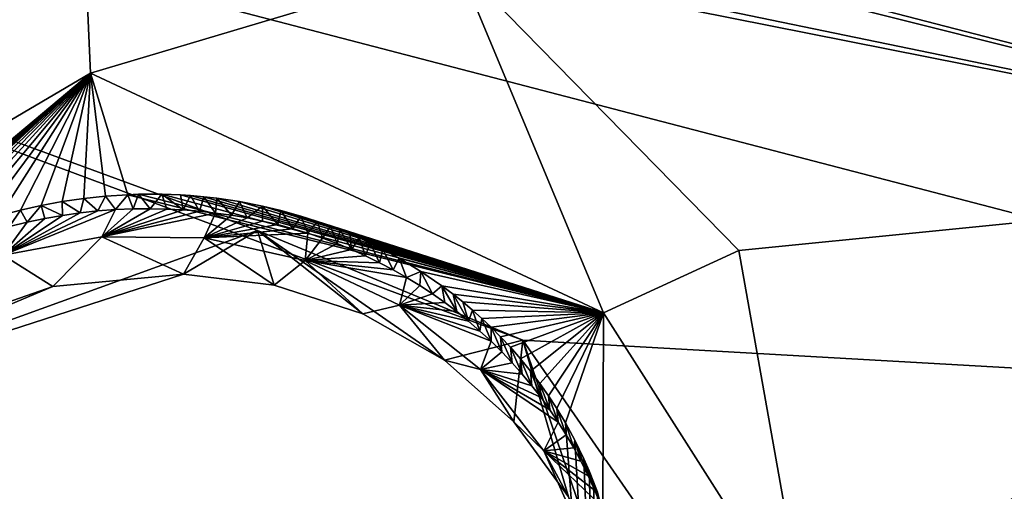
# Model space of a CAD drawing. Header units: millimetres. Extents: x -147 to 294, y -82 to 275.
# Tile 357 of 609: x 255.81 to 259.82, y 177.55 to 179.47. Entities that reach past the tile are written whole.
import ezdxf

# ---------------------------------------------------------------- set-up
doc = ezdxf.new("R2010")
doc.units = ezdxf.units.MM
doc.header["$LTSCALE"] = 67.506716
for name, color, linetype in [('1844', 7, 'CONTINUOUS'), ('1854', 7, 'CONTINUOUS'), ('2832', 7, 'CONTINUOUS'), ('2835', 7, 'CONTINUOUS'), ('3592', 7, 'CONTINUOUS'), ('3593', 7, 'CONTINUOUS'), ('3595', 7, 'CONTINUOUS'), ('3596', 7, 'CONTINUOUS'), ('3597', 7, 'CONTINUOUS'), ('3598', 7, 'CONTINUOUS'), ('3599', 7, 'CONTINUOUS'), ('751', 7, 'CONTINUOUS'), ('807', 7, 'CONTINUOUS')]:
    doc.layers.add(name, color=color, linetype=linetype)

msp = doc.modelspace()

# ---------------------------------------------------------------- linework, layer by layer
at = {"layer": '1844', "linetype": 'CONTINUOUS'}
for points in [[(249.0501, 182.1663, -22.5166), (261.893, 178.844, -26.6546), (249.0149, 182.0731, -22.54), (249.0501, 182.1663, -22.5166)], [(247.2739, 177.0414, -23.8585), (249.0149, 182.0731, -22.54), (256.0587, 180.0495, -24.7511), (247.2739, 177.0414, -23.8585)], [(249.0149, 182.0731, -22.54), (261.893, 178.844, -26.6546), (256.0587, 180.0495, -24.7511), (249.0149, 182.0731, -22.54)], [(248.3638, 175.9598, -24.4557), (247.2739, 177.0414, -23.8585), (256.0587, 180.0495, -24.7511), (248.3638, 175.9598, -24.4557)], [(248.3638, 175.9598, -24.4557), (256.0587, 180.0495, -24.7511), (253.2979, 178.4376, -24.6823), (248.3638, 175.9598, -24.4557)], [(256.0587, 180.0495, -24.7511), (261.893, 178.844, -26.6546), (257.5913, 179.6978, -25.2456), (256.0587, 180.0495, -24.7511)], [(257.5913, 179.6978, -25.2456), (261.893, 178.844, -26.6546), (258.7369, 178.5275, -25.9604), (257.5913, 179.6978, -25.2456)], [(261.893, 178.844, -26.6546), (263.1443, 173.3288, -29.217), (258.4128, 175.4797, -27.0496), (261.893, 178.844, -26.6546)], [(259.014, 176.9719, -26.6221), (261.893, 178.844, -26.6546), (258.4128, 175.4797, -27.0496), (259.014, 176.9719, -26.6221)], [(258.7369, 178.5275, -25.9604), (261.893, 178.844, -26.6546), (259.014, 176.9719, -26.6221), (258.7369, 178.5275, -25.9604)]]:
    msp.add_3dface(points, dxfattribs=at)
at = {"layer": '1854', "linetype": 'CONTINUOUS'}
msp.add_3dface([(261.893, 178.844, -26.6546), (249.0501, 182.1663, -22.5166), (260.5053, 180.8127, -25.5662), (261.893, 178.844, -26.6546)], dxfattribs=at)
at = {"layer": '2832', "linetype": 'CONTINUOUS'}
msp.add_3dface([(248.5723, 181.6218, -20.1441), (262.9563, 177.8727, -24.7702), (260.2093, 180.2925, -23.1667), (248.5723, 181.6218, -20.1441)], dxfattribs=at)
at = {"layer": '2835', "linetype": 'CONTINUOUS'}
for points in [[(262.9563, 177.8727, -24.7702), (248.5723, 181.6218, -20.1441), (257.8562, 178.1626, -23.3581), (262.9563, 177.8727, -24.7702)], [(257.8562, 178.1626, -23.3581), (248.5723, 181.6218, -20.1441), (256.7755, 178.6093, -22.9338), (257.8562, 178.1626, -23.3581)], [(256.7755, 178.6093, -22.9338), (248.5723, 181.6218, -20.1441), (254.6799, 177.8516, -22.7117), (256.7755, 178.6093, -22.9338)], [(258.5469, 177.1653, -23.8997), (262.9563, 177.8727, -24.7702), (257.8562, 178.1626, -23.3581), (258.5469, 177.1653, -23.8997)], [(263.5417, 170.8446, -27.8186), (262.9563, 177.8727, -24.7702), (257.9775, 174.9556, -24.6013), (263.5417, 170.8446, -27.8186)], [(257.9775, 174.9556, -24.6013), (262.9563, 177.8727, -24.7702), (258.5469, 177.1653, -23.8997), (257.9775, 174.9556, -24.6013)]]:
    msp.add_3dface(points, dxfattribs=at)
at = {"layer": '3592', "linetype": 'CONTINUOUS'}
for points in [[(256.7755, 178.6093, -22.9338), (254.6799, 177.8516, -22.7117), (256.4732, 178.4322, -23.2144), (256.7755, 178.6093, -22.9338)], [(256.8434, 178.3868, -23.3279), (256.7755, 178.6093, -22.9338), (256.4732, 178.4322, -23.2144), (256.8434, 178.3868, -23.3279)], [(257.8562, 178.1626, -23.3581), (256.7755, 178.6093, -22.9338), (257.5368, 178.0814, -23.6276), (257.8562, 178.1626, -23.3581)], [(257.5368, 178.0814, -23.6276), (256.7755, 178.6093, -22.9338), (257.2047, 178.2696, -23.4674), (257.5368, 178.0814, -23.6276)], [(257.2047, 178.2696, -23.4674), (256.7755, 178.6093, -22.9338), (256.8434, 178.3868, -23.3279), (257.2047, 178.2696, -23.4674)], [(256.4732, 178.4322, -23.2144), (254.6799, 177.8516, -22.7117), (255.9413, 178.3808, -23.097), (256.4732, 178.4322, -23.2144)], [(255.9413, 178.3808, -23.097), (254.6799, 177.8516, -22.7117), (255.4734, 178.2177, -23.0392), (255.9413, 178.3808, -23.097)], [(257.8199, 177.8298, -23.8009), (257.8562, 178.1626, -23.3581), (257.5368, 178.0814, -23.6276), (257.8199, 177.8298, -23.8009)], [(258.0424, 177.5235, -23.9806), (257.8562, 178.1626, -23.3581), (257.8199, 177.8298, -23.8009), (258.0424, 177.5235, -23.9806)], [(258.5469, 177.1653, -23.8997), (257.8562, 178.1626, -23.3581), (258.1937, 177.1741, -24.1601), (258.5469, 177.1653, -23.8997)], [(258.1937, 177.1741, -24.1601), (257.8562, 178.1626, -23.3581), (258.0424, 177.5235, -23.9806), (258.1937, 177.1741, -24.1601)]]:
    msp.add_3dface(points, dxfattribs=at)
at = {"layer": '3593', "linetype": 'CONTINUOUS'}
for points in [[(256.1409, 178.5844, -23.8809), (255.9413, 178.3808, -23.097), (255.7386, 178.5092, -23.8123), (256.1409, 178.5844, -23.8809)], [(256.4732, 178.4322, -23.2144), (255.9413, 178.3808, -23.097), (256.1409, 178.5844, -23.8809), (256.4732, 178.4322, -23.2144)], [(256.5571, 178.5793, -23.9825), (256.4732, 178.4322, -23.2144), (256.1409, 178.5844, -23.8809), (256.5571, 178.5793, -23.9825)], [(256.8434, 178.3868, -23.3279), (256.4732, 178.4322, -23.2144), (256.5571, 178.5793, -23.9825), (256.8434, 178.3868, -23.3279)], [(256.9694, 178.4869, -24.1157), (256.8434, 178.3868, -23.3279), (256.5571, 178.5793, -23.9825), (256.9694, 178.4869, -24.1157)], [(255.9413, 178.3808, -23.097), (255.4734, 178.2177, -23.0392), (255.7386, 178.5092, -23.8123), (255.9413, 178.3808, -23.097)], [(257.2047, 178.2696, -23.4674), (256.8434, 178.3868, -23.3279), (256.9694, 178.4869, -24.1157), (257.2047, 178.2696, -23.4674)], [(257.3537, 178.3055, -24.2757), (257.2047, 178.2696, -23.4674), (256.9694, 178.4869, -24.1157), (257.3537, 178.3055, -24.2757)], [(257.5368, 178.0814, -23.6276), (257.2047, 178.2696, -23.4674), (257.3537, 178.3055, -24.2757), (257.5368, 178.0814, -23.6276)], [(257.684, 178.0423, -24.4539), (257.5368, 178.0814, -23.6276), (257.3537, 178.3055, -24.2757), (257.684, 178.0423, -24.4539)], [(257.8199, 177.8298, -23.8009), (257.5368, 178.0814, -23.6276), (257.684, 178.0423, -24.4539), (257.8199, 177.8298, -23.8009)], [(257.9413, 177.7112, -24.6407), (257.8199, 177.8298, -23.8009), (257.684, 178.0423, -24.4539), (257.9413, 177.7112, -24.6407)], [(258.0424, 177.5235, -23.9806), (257.8199, 177.8298, -23.8009), (257.9413, 177.7112, -24.6407), (258.0424, 177.5235, -23.9806)], [(258.1121, 177.3289, -24.8267), (258.0424, 177.5235, -23.9806), (257.9413, 177.7112, -24.6407), (258.1121, 177.3289, -24.8267)]]:
    msp.add_3dface(points, dxfattribs=at)
at = {"layer": '3595', "linetype": 'CONTINUOUS'}
for points in [[(256.1409, 178.5844, -23.8809), (255.7386, 178.5092, -23.8123), (256.1963, 178.6952, -23.8541), (256.1409, 178.5844, -23.8809)], [(256.1963, 178.6952, -23.8541), (255.7386, 178.5092, -23.8123), (256.124, 178.6895, -23.8389), (256.1963, 178.6952, -23.8541)], [(256.124, 178.6895, -23.8389), (255.7386, 178.5092, -23.8123), (256.0518, 178.6814, -23.8246), (256.124, 178.6895, -23.8389)], [(256.0518, 178.6814, -23.8246), (255.7386, 178.5092, -23.8123), (255.9799, 178.671, -23.8113), (256.0518, 178.6814, -23.8246)], [(256.1409, 178.5844, -23.8809), (256.2688, 178.6985, -23.8702), (256.3374, 178.6986, -23.8866), (256.1409, 178.5844, -23.8809)], [(256.4052, 178.6968, -23.9034), (256.1409, 178.5844, -23.8809), (256.3374, 178.6986, -23.8866), (256.4052, 178.6968, -23.9034)], [(256.2688, 178.6985, -23.8702), (256.1409, 178.5844, -23.8809), (256.1963, 178.6952, -23.8541), (256.2688, 178.6985, -23.8702)], [(256.4722, 178.6933, -23.9208), (256.1409, 178.5844, -23.8809), (256.4052, 178.6968, -23.9034), (256.4722, 178.6933, -23.9208)], [(256.5384, 178.6879, -23.9386), (256.1409, 178.5844, -23.8809), (256.4722, 178.6933, -23.9208), (256.5384, 178.6879, -23.9386)], [(256.6039, 178.6807, -23.9569), (256.1409, 178.5844, -23.8809), (256.5384, 178.6879, -23.9386), (256.6039, 178.6807, -23.9569)], [(255.9799, 178.671, -23.8113), (255.7386, 178.5092, -23.8123), (255.9081, 178.6582, -23.7988), (255.9799, 178.671, -23.8113)], [(255.9081, 178.6582, -23.7988), (255.7386, 178.5092, -23.8123), (255.8364, 178.6431, -23.7872), (255.9081, 178.6582, -23.7988)], [(255.8364, 178.6431, -23.7872), (255.7386, 178.5092, -23.8123), (255.7649, 178.6256, -23.7766), (255.8364, 178.6431, -23.7872)], [(256.5571, 178.5793, -23.9825), (256.1409, 178.5844, -23.8809), (256.6039, 178.6807, -23.9569), (256.5571, 178.5793, -23.9825)], [(256.6685, 178.6716, -23.9758), (256.5571, 178.5793, -23.9825), (256.6039, 178.6807, -23.9569), (256.6685, 178.6716, -23.9758)], [(256.7324, 178.6608, -23.9951), (256.5571, 178.5793, -23.9825), (256.6685, 178.6716, -23.9758), (256.7324, 178.6608, -23.9951)], [(256.7955, 178.6481, -24.0149), (256.5571, 178.5793, -23.9825), (256.7324, 178.6608, -23.9951), (256.7955, 178.6481, -24.0149)], [(256.8577, 178.6335, -24.0352), (256.5571, 178.5793, -23.9825), (256.7955, 178.6481, -24.0149), (256.8577, 178.6335, -24.0352)], [(256.9191, 178.6171, -24.056), (256.5571, 178.5793, -23.9825), (256.8577, 178.6335, -24.0352), (256.9191, 178.6171, -24.056)], [(256.9798, 178.5989, -24.0773), (256.5571, 178.5793, -23.9825), (256.9191, 178.6171, -24.056), (256.9798, 178.5989, -24.0773)], [(256.9694, 178.4869, -24.1157), (256.5571, 178.5793, -23.9825), (256.9798, 178.5989, -24.0773), (256.9694, 178.4869, -24.1157)], [(257.0398, 178.5786, -24.0993), (256.9694, 178.4869, -24.1157), (256.9798, 178.5989, -24.0773), (257.0398, 178.5786, -24.0993)], [(257.0993, 178.5563, -24.1219), (256.9694, 178.4869, -24.1157), (257.0398, 178.5786, -24.0993), (257.0993, 178.5563, -24.1219)], [(257.1579, 178.532, -24.145), (256.9694, 178.4869, -24.1157), (257.0993, 178.5563, -24.1219), (257.1579, 178.532, -24.145)], [(257.2157, 178.506, -24.1686), (256.9694, 178.4869, -24.1157), (257.1579, 178.532, -24.145), (257.2157, 178.506, -24.1686)], [(257.2726, 178.4781, -24.1926), (256.9694, 178.4869, -24.1157), (257.2157, 178.506, -24.1686), (257.2726, 178.4781, -24.1926)], [(257.3537, 178.3055, -24.2757), (256.9694, 178.4869, -24.1157), (257.3828, 178.4175, -24.2417), (257.3537, 178.3055, -24.2757)], [(257.3828, 178.4175, -24.2417), (256.9694, 178.4869, -24.1157), (257.3283, 178.4486, -24.217), (257.3828, 178.4175, -24.2417)], [(257.3283, 178.4486, -24.217), (256.9694, 178.4869, -24.1157), (257.2726, 178.4781, -24.1926), (257.3283, 178.4486, -24.217)], [(257.436, 178.385, -24.2666), (257.3537, 178.3055, -24.2757), (257.3828, 178.4175, -24.2417), (257.436, 178.385, -24.2666)], [(257.4878, 178.351, -24.2918), (257.3537, 178.3055, -24.2757), (257.436, 178.385, -24.2666), (257.4878, 178.351, -24.2918)], [(257.538, 178.3157, -24.3171), (257.3537, 178.3055, -24.2757), (257.4878, 178.351, -24.2918), (257.538, 178.3157, -24.3171)], [(257.5869, 178.2788, -24.3427), (257.3537, 178.3055, -24.2757), (257.538, 178.3157, -24.3171), (257.5869, 178.2788, -24.3427)], [(257.684, 178.0423, -24.4539), (257.3537, 178.3055, -24.2757), (257.7267, 178.1579, -24.4216), (257.684, 178.0423, -24.4539)], [(257.7267, 178.1579, -24.4216), (257.3537, 178.3055, -24.2757), (257.6814, 178.1998, -24.395), (257.7267, 178.1579, -24.4216)], [(257.6814, 178.1998, -24.395), (257.3537, 178.3055, -24.2757), (257.6347, 178.2402, -24.3687), (257.6814, 178.1998, -24.395)], [(257.6347, 178.2402, -24.3687), (257.3537, 178.3055, -24.2757), (257.5869, 178.2788, -24.3427), (257.6347, 178.2402, -24.3687)], [(257.7706, 178.1146, -24.4485), (257.684, 178.0423, -24.4539), (257.7267, 178.1579, -24.4216), (257.7706, 178.1146, -24.4485)], [(257.8131, 178.0698, -24.4756), (257.684, 178.0423, -24.4539), (257.7706, 178.1146, -24.4485), (257.8131, 178.0698, -24.4756)], [(257.8541, 178.0237, -24.5028), (257.684, 178.0423, -24.4539), (257.8131, 178.0698, -24.4756), (257.8541, 178.0237, -24.5028)], [(257.9413, 177.7112, -24.6407), (257.684, 178.0423, -24.4539), (258.0006, 177.8287, -24.6117), (257.9413, 177.7112, -24.6407)], [(258.0006, 177.8287, -24.6117), (257.684, 178.0423, -24.4539), (257.9667, 177.8789, -24.5845), (258.0006, 177.8287, -24.6117)], [(257.9667, 177.8789, -24.5845), (257.684, 178.0423, -24.4539), (257.931, 177.9282, -24.5573), (257.9667, 177.8789, -24.5845)], [(257.931, 177.9282, -24.5573), (257.684, 178.0423, -24.4539), (257.8934, 177.9765, -24.5301), (257.931, 177.9282, -24.5573)], [(257.8934, 177.9765, -24.5301), (257.684, 178.0423, -24.4539), (257.8541, 178.0237, -24.5028), (257.8934, 177.9765, -24.5301)], [(258.033, 177.7768, -24.639), (257.9413, 177.7112, -24.6407), (258.0006, 177.8287, -24.6117), (258.033, 177.7768, -24.639)], [(258.0639, 177.7235, -24.6666), (257.9413, 177.7112, -24.6407), (258.033, 177.7768, -24.639), (258.0639, 177.7235, -24.6666)], [(258.0932, 177.6689, -24.6944), (257.9413, 177.7112, -24.6407), (258.0639, 177.7235, -24.6666), (258.0932, 177.6689, -24.6944)], [(258.1121, 177.3289, -24.8267), (257.9413, 177.7112, -24.6407), (258.1746, 177.4881, -24.7825), (258.1121, 177.3289, -24.8267)], [(258.1746, 177.4881, -24.7825), (257.9413, 177.7112, -24.6407), (258.1495, 177.5493, -24.7532), (258.1746, 177.4881, -24.7825)], [(258.1495, 177.5493, -24.7532), (257.9413, 177.7112, -24.6407), (258.1223, 177.6096, -24.7238), (258.1495, 177.5493, -24.7532)], [(258.1223, 177.6096, -24.7238), (257.9413, 177.7112, -24.6407), (258.0932, 177.6689, -24.6944), (258.1223, 177.6096, -24.7238)]]:
    msp.add_3dface(points, dxfattribs=at)
at = {"layer": '3596', "linetype": 'CONTINUOUS'}
for points in [[(255.9797, 178.7279, -24.0169), (255.9799, 178.671, -23.8113), (255.8934, 178.7121, -23.9977), (255.9797, 178.7279, -24.0169)], [(256.0673, 178.7406, -24.0378), (256.0518, 178.6814, -23.8246), (255.9797, 178.7279, -24.0169), (256.0673, 178.7406, -24.0378)], [(256.0518, 178.6814, -23.8246), (255.9799, 178.671, -23.8113), (255.9797, 178.7279, -24.0169), (256.0518, 178.6814, -23.8246)], [(256.124, 178.6895, -23.8389), (256.0518, 178.6814, -23.8246), (256.0673, 178.7406, -24.0378), (256.124, 178.6895, -23.8389)], [(256.1562, 178.7499, -24.0606), (256.124, 178.6895, -23.8389), (256.0673, 178.7406, -24.0378), (256.1562, 178.7499, -24.0606)], [(256.1963, 178.6952, -23.8541), (256.124, 178.6895, -23.8389), (256.1562, 178.7499, -24.0606), (256.1963, 178.6952, -23.8541)], [(256.2462, 178.7556, -24.0851), (256.1963, 178.6952, -23.8541), (256.1562, 178.7499, -24.0606), (256.2462, 178.7556, -24.0851)], [(256.2688, 178.6985, -23.8702), (256.1963, 178.6952, -23.8541), (256.2462, 178.7556, -24.0851), (256.2688, 178.6985, -23.8702)], [(255.8087, 178.6931, -23.9803), (255.7649, 178.6256, -23.7766), (255.7256, 178.6713, -23.9646), (255.8087, 178.6931, -23.9803)], [(255.8364, 178.6431, -23.7872), (255.7649, 178.6256, -23.7766), (255.8087, 178.6931, -23.9803), (255.8364, 178.6431, -23.7872)], [(255.8934, 178.7121, -23.9977), (255.8364, 178.6431, -23.7872), (255.8087, 178.6931, -23.9803), (255.8934, 178.7121, -23.9977)], [(255.9081, 178.6582, -23.7988), (255.8364, 178.6431, -23.7872), (255.8934, 178.7121, -23.9977), (255.9081, 178.6582, -23.7988)], [(255.9799, 178.671, -23.8113), (255.9081, 178.6582, -23.7988), (255.8934, 178.7121, -23.9977), (255.9799, 178.671, -23.8113)]]:
    msp.add_3dface(points, dxfattribs=at)
at = {"layer": '3597', "linetype": 'CONTINUOUS'}
for points in [[(253.2979, 178.4376, -24.6823), (256.0587, 180.0495, -24.7511), (254.0036, 178.0202, -24.627), (253.2979, 178.4376, -24.6823)], [(254.0036, 178.0202, -24.627), (256.0587, 180.0495, -24.7511), (256.0942, 179.2512, -24.6945), (254.0036, 178.0202, -24.627)], [(254.3984, 177.6969, -23.9771), (254.0036, 178.0202, -24.627), (256.0942, 179.2512, -24.6945), (254.3984, 177.6969, -23.9771)], [(254.4357, 177.7524, -23.9649), (254.3984, 177.6969, -23.9771), (256.0942, 179.2512, -24.6945), (254.4357, 177.7524, -23.9649)], [(254.4749, 177.8074, -23.9536), (254.4357, 177.7524, -23.9649), (256.0942, 179.2512, -24.6945), (254.4749, 177.8074, -23.9536)], [(254.5163, 177.8618, -23.9431), (254.4749, 177.8074, -23.9536), (256.0942, 179.2512, -24.6945), (254.5163, 177.8618, -23.9431)], [(254.5599, 177.9158, -23.9335), (254.5163, 177.8618, -23.9431), (256.0942, 179.2512, -24.6945), (254.5599, 177.9158, -23.9335)], [(254.606, 177.9694, -23.9249), (254.5599, 177.9158, -23.9335), (256.0942, 179.2512, -24.6945), (254.606, 177.9694, -23.9249)], [(254.6548, 178.0228, -23.9171), (254.606, 177.9694, -23.9249), (256.0942, 179.2512, -24.6945), (254.6548, 178.0228, -23.9171)], [(254.7063, 178.0757, -23.9104), (254.6548, 178.0228, -23.9171), (256.0942, 179.2512, -24.6945), (254.7063, 178.0757, -23.9104)], [(254.7605, 178.1278, -23.9048), (254.7063, 178.0757, -23.9104), (256.0942, 179.2512, -24.6945), (254.7605, 178.1278, -23.9048)], [(254.8172, 178.1788, -23.9003), (254.7605, 178.1278, -23.9048), (256.0942, 179.2512, -24.6945), (254.8172, 178.1788, -23.9003)], [(254.8761, 178.2284, -23.897), (254.8172, 178.1788, -23.9003), (256.0942, 179.2512, -24.6945), (254.8761, 178.2284, -23.897)], [(254.9371, 178.2765, -23.8951), (254.8761, 178.2284, -23.897), (256.0942, 179.2512, -24.6945), (254.9371, 178.2765, -23.8951)], [(254.9999, 178.3227, -23.8944), (254.9371, 178.2765, -23.8951), (256.0942, 179.2512, -24.6945), (254.9999, 178.3227, -23.8944)], [(255.0642, 178.3669, -23.8951), (254.9999, 178.3227, -23.8944), (256.0942, 179.2512, -24.6945), (255.0642, 178.3669, -23.8951)], [(255.1302, 178.4092, -23.897), (255.0642, 178.3669, -23.8951), (256.0942, 179.2512, -24.6945), (255.1302, 178.4092, -23.897)], [(255.1979, 178.4494, -23.9003), (255.1302, 178.4092, -23.897), (256.0942, 179.2512, -24.6945), (255.1979, 178.4494, -23.9003)], [(255.2674, 178.4877, -23.905), (255.1979, 178.4494, -23.9003), (256.0942, 179.2512, -24.6945), (255.2674, 178.4877, -23.905)], [(255.3388, 178.5239, -23.911), (255.2674, 178.4877, -23.905), (256.0942, 179.2512, -24.6945), (255.3388, 178.5239, -23.911)], [(255.4122, 178.558, -23.9185), (255.3388, 178.5239, -23.911), (256.0942, 179.2512, -24.6945), (255.4122, 178.558, -23.9185)], [(255.4875, 178.5899, -23.9276), (255.4122, 178.558, -23.9185), (256.0942, 179.2512, -24.6945), (255.4875, 178.5899, -23.9276)], [(255.5648, 178.6195, -23.9383), (255.4875, 178.5899, -23.9276), (256.0942, 179.2512, -24.6945), (255.5648, 178.6195, -23.9383)], [(255.6442, 178.6467, -23.9506), (255.5648, 178.6195, -23.9383), (256.0942, 179.2512, -24.6945), (255.6442, 178.6467, -23.9506)], [(255.7256, 178.6713, -23.9646), (255.6442, 178.6467, -23.9506), (256.0942, 179.2512, -24.6945), (255.7256, 178.6713, -23.9646)], [(255.8087, 178.6931, -23.9803), (255.7256, 178.6713, -23.9646), (256.0942, 179.2512, -24.6945), (255.8087, 178.6931, -23.9803)], [(255.8934, 178.7121, -23.9977), (255.8087, 178.6931, -23.9803), (256.0942, 179.2512, -24.6945), (255.8934, 178.7121, -23.9977)], [(255.9797, 178.7279, -24.0169), (255.8934, 178.7121, -23.9977), (256.0942, 179.2512, -24.6945), (255.9797, 178.7279, -24.0169)], [(256.0673, 178.7406, -24.0378), (255.9797, 178.7279, -24.0169), (256.0942, 179.2512, -24.6945), (256.0673, 178.7406, -24.0378)], [(256.1562, 178.7499, -24.0606), (256.0673, 178.7406, -24.0378), (256.0942, 179.2512, -24.6945), (256.1562, 178.7499, -24.0606)], [(256.2462, 178.7556, -24.0851), (256.1562, 178.7499, -24.0606), (256.0942, 179.2512, -24.6945), (256.2462, 178.7556, -24.0851)]]:
    msp.add_3dface(points, dxfattribs=at)
at = {"layer": '3598', "linetype": 'CONTINUOUS'}
for points in [[(256.0587, 180.0495, -24.7511), (257.5913, 179.6978, -25.2456), (256.0942, 179.2512, -24.6945), (256.0587, 180.0495, -24.7511)], [(256.0942, 179.2512, -24.6945), (257.5913, 179.6978, -25.2456), (258.185, 178.2734, -25.6822), (256.0942, 179.2512, -24.6945)], [(257.5913, 179.6978, -25.2456), (258.7369, 178.5275, -25.9604), (258.185, 178.2734, -25.6822), (257.5913, 179.6978, -25.2456)], [(256.2462, 178.7556, -24.0851), (256.0942, 179.2512, -24.6945), (258.185, 178.2734, -25.6822), (256.2462, 178.7556, -24.0851)], [(256.2462, 178.7556, -24.0851), (258.185, 178.2734, -25.6822), (256.2907, 178.7571, -24.0981), (256.2462, 178.7556, -24.0851)], [(256.2907, 178.7571, -24.0981), (258.185, 178.2734, -25.6822), (256.3858, 178.7572, -24.127), (256.2907, 178.7571, -24.0981)], [(256.3858, 178.7572, -24.127), (258.185, 178.2734, -25.6822), (256.4611, 178.7544, -24.1511), (256.3858, 178.7572, -24.127)], [(256.4611, 178.7544, -24.1511), (258.185, 178.2734, -25.6822), (256.5014, 178.7519, -24.1645), (256.4611, 178.7544, -24.1511)], [(256.5014, 178.7519, -24.1645), (258.185, 178.2734, -25.6822), (256.556, 178.7472, -24.1831), (256.5014, 178.7519, -24.1645)], [(256.556, 178.7472, -24.1831), (258.185, 178.2734, -25.6822), (256.6088, 178.7413, -24.2016), (256.556, 178.7472, -24.1831)], [(256.6088, 178.7413, -24.2016), (258.185, 178.2734, -25.6822), (256.7016, 178.7277, -24.2358), (256.6088, 178.7413, -24.2016)], [(256.7016, 178.7277, -24.2358), (258.185, 178.2734, -25.6822), (256.7949, 178.7095, -24.272), (256.7016, 178.7277, -24.2358)], [(256.7949, 178.7095, -24.272), (258.185, 178.2734, -25.6822), (256.8701, 178.6916, -24.3026), (256.7949, 178.7095, -24.272)], [(256.8701, 178.6916, -24.3026), (258.185, 178.2734, -25.6822), (256.9517, 178.6686, -24.3374), (256.8701, 178.6916, -24.3026)], [(256.9517, 178.6686, -24.3374), (258.185, 178.2734, -25.6822), (257.02, 178.6465, -24.3677), (256.9517, 178.6686, -24.3374)], [(257.02, 178.6465, -24.3677), (258.185, 178.2734, -25.6822), (257.0729, 178.6275, -24.392), (257.02, 178.6465, -24.3677)], [(257.0729, 178.6275, -24.392), (258.185, 178.2734, -25.6822), (257.1126, 178.6121, -24.4108), (257.0729, 178.6275, -24.392)], [(257.1126, 178.6121, -24.4108), (258.185, 178.2734, -25.6822), (257.1516, 178.5961, -24.4296), (257.1126, 178.6121, -24.4108)], [(257.1516, 178.5961, -24.4296), (258.185, 178.2734, -25.6822), (257.189, 178.5798, -24.448), (257.1516, 178.5961, -24.4296)], [(257.189, 178.5798, -24.448), (258.185, 178.2734, -25.6822), (257.2339, 178.5589, -24.4708), (257.189, 178.5798, -24.448)], [(257.2339, 178.5589, -24.4708), (258.185, 178.2734, -25.6822), (257.2862, 178.5328, -24.4981), (257.2339, 178.5589, -24.4708)], [(257.2862, 178.5328, -24.4981), (258.185, 178.2734, -25.6822), (257.3522, 178.4968, -24.534), (257.2862, 178.5328, -24.4981)], [(258.7369, 178.5275, -25.9604), (259.014, 176.9719, -26.6221), (258.185, 178.2734, -25.6822), (258.7369, 178.5275, -25.9604)], [(257.3522, 178.4968, -24.534), (258.185, 178.2734, -25.6822), (257.4408, 178.443, -24.5845), (257.3522, 178.4968, -24.534)], [(257.4408, 178.443, -24.5845), (258.185, 178.2734, -25.6822), (257.5267, 178.3841, -24.6366), (257.4408, 178.443, -24.5845)], [(257.5267, 178.3841, -24.6366), (258.185, 178.2734, -25.6822), (257.5719, 178.3502, -24.6653), (257.5267, 178.3841, -24.6366)], [(257.5719, 178.3502, -24.6653), (258.185, 178.2734, -25.6822), (257.612, 178.3182, -24.6917), (257.5719, 178.3502, -24.6653)], [(257.612, 178.3182, -24.6917), (258.185, 178.2734, -25.6822), (257.6508, 178.2854, -24.718), (257.612, 178.3182, -24.6917)], [(257.6508, 178.2854, -24.718), (258.185, 178.2734, -25.6822), (257.6898, 178.2506, -24.7454), (257.6508, 178.2854, -24.718)], [(257.6898, 178.2506, -24.7454), (258.185, 178.2734, -25.6822), (257.7274, 178.2149, -24.7727), (257.6898, 178.2506, -24.7454)], [(257.7274, 178.2149, -24.7727), (258.185, 178.2734, -25.6822), (257.7655, 178.1766, -24.8013), (257.7274, 178.2149, -24.7727)], [(257.7655, 178.1766, -24.8013), (258.185, 178.2734, -25.6822), (257.8055, 178.1338, -24.8326), (257.7655, 178.1766, -24.8013)], [(257.8055, 178.1338, -24.8326), (258.185, 178.2734, -25.6822), (257.847, 178.0863, -24.8665), (257.8055, 178.1338, -24.8326)], [(257.847, 178.0863, -24.8665), (258.185, 178.2734, -25.6822), (257.8878, 178.0361, -24.9014), (257.847, 178.0863, -24.8665)], [(257.8878, 178.0361, -24.9014), (258.185, 178.2734, -25.6822), (257.926, 177.9855, -24.9357), (257.8878, 178.0361, -24.9014)], [(257.926, 177.9855, -24.9357), (258.185, 178.2734, -25.6822), (257.9607, 177.936, -24.9685), (257.926, 177.9855, -24.9357)], [(257.9607, 177.936, -24.9685), (258.185, 178.2734, -25.6822), (257.9944, 177.884, -25.0021), (257.9607, 177.936, -24.9685)], [(257.9944, 177.884, -25.0021), (258.185, 178.2734, -25.6822), (258.0297, 177.8251, -25.0393), (257.9944, 177.884, -25.0021)], [(258.185, 178.2734, -25.6822), (258.1773, 175.8629, -26.6838), (258.0297, 177.8251, -25.0393), (258.185, 178.2734, -25.6822)], [(258.185, 178.2734, -25.6822), (259.014, 176.9719, -26.6221), (258.1773, 175.8629, -26.6838), (258.185, 178.2734, -25.6822)], [(258.0297, 177.8251, -25.0393), (258.1773, 175.8629, -26.6838), (258.0677, 177.7553, -25.0823), (258.0297, 177.8251, -25.0393)], [(258.0677, 177.7553, -25.0823), (258.1773, 175.8629, -26.6838), (258.1046, 177.6793, -25.1279), (258.0677, 177.7553, -25.0823)], [(258.1046, 177.6793, -25.1279), (258.1773, 175.8629, -26.6838), (258.1261, 177.6301, -25.1567), (258.1046, 177.6793, -25.1279)], [(258.1261, 177.6301, -25.1567), (258.1773, 175.8629, -26.6838), (258.1447, 177.5842, -25.1831), (258.1261, 177.6301, -25.1567)], [(258.1447, 177.5842, -25.1831), (258.1773, 175.8629, -26.6838), (258.1601, 177.5431, -25.2064), (258.1447, 177.5842, -25.1831)]]:
    msp.add_3dface(points, dxfattribs=at)
at = {"layer": '3599', "linetype": 'CONTINUOUS'}
for points in [[(256.2688, 178.6985, -23.8702), (256.2462, 178.7556, -24.0851), (256.2907, 178.7571, -24.0981), (256.2688, 178.6985, -23.8702)], [(256.3374, 178.6986, -23.8866), (256.2688, 178.6985, -23.8702), (256.2907, 178.7571, -24.0981), (256.3374, 178.6986, -23.8866)], [(256.3374, 178.6986, -23.8866), (256.2907, 178.7571, -24.0981), (256.3858, 178.7572, -24.127), (256.3374, 178.6986, -23.8866)], [(256.4052, 178.6968, -23.9034), (256.3374, 178.6986, -23.8866), (256.3858, 178.7572, -24.127), (256.4052, 178.6968, -23.9034)], [(256.4722, 178.6933, -23.9208), (256.4052, 178.6968, -23.9034), (256.3858, 178.7572, -24.127), (256.4722, 178.6933, -23.9208)], [(256.4722, 178.6933, -23.9208), (256.3858, 178.7572, -24.127), (256.4611, 178.7544, -24.1511), (256.4722, 178.6933, -23.9208)], [(256.4722, 178.6933, -23.9208), (256.4611, 178.7544, -24.1511), (256.5014, 178.7519, -24.1645), (256.4722, 178.6933, -23.9208)], [(256.5384, 178.6879, -23.9386), (256.4722, 178.6933, -23.9208), (256.5014, 178.7519, -24.1645), (256.5384, 178.6879, -23.9386)], [(256.5384, 178.6879, -23.9386), (256.5014, 178.7519, -24.1645), (256.556, 178.7472, -24.1831), (256.5384, 178.6879, -23.9386)], [(256.6039, 178.6807, -23.9569), (256.5384, 178.6879, -23.9386), (256.556, 178.7472, -24.1831), (256.6039, 178.6807, -23.9569)], [(256.6039, 178.6807, -23.9569), (256.556, 178.7472, -24.1831), (256.6088, 178.7413, -24.2016), (256.6039, 178.6807, -23.9569)], [(256.6685, 178.6716, -23.9758), (256.6039, 178.6807, -23.9569), (256.6088, 178.7413, -24.2016), (256.6685, 178.6716, -23.9758)], [(256.6685, 178.6716, -23.9758), (256.6088, 178.7413, -24.2016), (256.7016, 178.7277, -24.2358), (256.6685, 178.6716, -23.9758)], [(256.7324, 178.6608, -23.9951), (256.6685, 178.6716, -23.9758), (256.7016, 178.7277, -24.2358), (256.7324, 178.6608, -23.9951)], [(256.7324, 178.6608, -23.9951), (256.7016, 178.7277, -24.2358), (256.7949, 178.7095, -24.272), (256.7324, 178.6608, -23.9951)], [(256.7955, 178.6481, -24.0149), (256.7324, 178.6608, -23.9951), (256.7949, 178.7095, -24.272), (256.7955, 178.6481, -24.0149)], [(256.8577, 178.6335, -24.0352), (256.7955, 178.6481, -24.0149), (256.7949, 178.7095, -24.272), (256.8577, 178.6335, -24.0352)], [(256.8577, 178.6335, -24.0352), (256.7949, 178.7095, -24.272), (256.8701, 178.6916, -24.3026), (256.8577, 178.6335, -24.0352)], [(256.9191, 178.6171, -24.056), (256.8577, 178.6335, -24.0352), (256.8701, 178.6916, -24.3026), (256.9191, 178.6171, -24.056)], [(256.9191, 178.6171, -24.056), (256.8701, 178.6916, -24.3026), (256.9517, 178.6686, -24.3374), (256.9191, 178.6171, -24.056)], [(256.9798, 178.5989, -24.0773), (256.9191, 178.6171, -24.056), (256.9517, 178.6686, -24.3374), (256.9798, 178.5989, -24.0773)], [(256.9798, 178.5989, -24.0773), (256.9517, 178.6686, -24.3374), (257.02, 178.6465, -24.3677), (256.9798, 178.5989, -24.0773)], [(257.0398, 178.5786, -24.0993), (256.9798, 178.5989, -24.0773), (257.02, 178.6465, -24.3677), (257.0398, 178.5786, -24.0993)], [(257.0398, 178.5786, -24.0993), (257.02, 178.6465, -24.3677), (257.0729, 178.6275, -24.392), (257.0398, 178.5786, -24.0993)], [(257.0993, 178.5563, -24.1219), (257.0398, 178.5786, -24.0993), (257.0729, 178.6275, -24.392), (257.0993, 178.5563, -24.1219)], [(257.0993, 178.5563, -24.1219), (257.0729, 178.6275, -24.392), (257.1126, 178.6121, -24.4108), (257.0993, 178.5563, -24.1219)], [(257.1579, 178.532, -24.145), (257.0993, 178.5563, -24.1219), (257.1126, 178.6121, -24.4108), (257.1579, 178.532, -24.145)], [(257.1579, 178.532, -24.145), (257.1126, 178.6121, -24.4108), (257.1516, 178.5961, -24.4296), (257.1579, 178.532, -24.145)], [(257.1579, 178.532, -24.145), (257.1516, 178.5961, -24.4296), (257.189, 178.5798, -24.448), (257.1579, 178.532, -24.145)], [(257.2157, 178.506, -24.1686), (257.1579, 178.532, -24.145), (257.189, 178.5798, -24.448), (257.2157, 178.506, -24.1686)], [(257.2157, 178.506, -24.1686), (257.189, 178.5798, -24.448), (257.2339, 178.5589, -24.4708), (257.2157, 178.506, -24.1686)], [(257.2726, 178.4781, -24.1926), (257.2157, 178.506, -24.1686), (257.2339, 178.5589, -24.4708), (257.2726, 178.4781, -24.1926)], [(257.2726, 178.4781, -24.1926), (257.2339, 178.5589, -24.4708), (257.2862, 178.5328, -24.4981), (257.2726, 178.4781, -24.1926)], [(257.3283, 178.4486, -24.217), (257.2726, 178.4781, -24.1926), (257.2862, 178.5328, -24.4981), (257.3283, 178.4486, -24.217)], [(257.3283, 178.4486, -24.217), (257.2862, 178.5328, -24.4981), (257.3522, 178.4968, -24.534), (257.3283, 178.4486, -24.217)], [(257.3828, 178.4175, -24.2417), (257.3283, 178.4486, -24.217), (257.3522, 178.4968, -24.534), (257.3828, 178.4175, -24.2417)], [(257.3828, 178.4175, -24.2417), (257.3522, 178.4968, -24.534), (257.4408, 178.443, -24.5845), (257.3828, 178.4175, -24.2417)], [(257.436, 178.385, -24.2666), (257.3828, 178.4175, -24.2417), (257.4408, 178.443, -24.5845), (257.436, 178.385, -24.2666)], [(257.4878, 178.351, -24.2918), (257.436, 178.385, -24.2666), (257.4408, 178.443, -24.5845), (257.4878, 178.351, -24.2918)], [(257.4878, 178.351, -24.2918), (257.4408, 178.443, -24.5845), (257.5267, 178.3841, -24.6366), (257.4878, 178.351, -24.2918)], [(257.538, 178.3157, -24.3171), (257.4878, 178.351, -24.2918), (257.5267, 178.3841, -24.6366), (257.538, 178.3157, -24.3171)], [(257.5869, 178.2788, -24.3427), (257.538, 178.3157, -24.3171), (257.5267, 178.3841, -24.6366), (257.5869, 178.2788, -24.3427)], [(257.5869, 178.2788, -24.3427), (257.5267, 178.3841, -24.6366), (257.5719, 178.3502, -24.6653), (257.5869, 178.2788, -24.3427)], [(257.6347, 178.2402, -24.3687), (257.5869, 178.2788, -24.3427), (257.5719, 178.3502, -24.6653), (257.6347, 178.2402, -24.3687)], [(257.6347, 178.2402, -24.3687), (257.5719, 178.3502, -24.6653), (257.612, 178.3182, -24.6917), (257.6347, 178.2402, -24.3687)], [(257.6347, 178.2402, -24.3687), (257.612, 178.3182, -24.6917), (257.6508, 178.2854, -24.718), (257.6347, 178.2402, -24.3687)], [(257.6814, 178.1998, -24.395), (257.6347, 178.2402, -24.3687), (257.6508, 178.2854, -24.718), (257.6814, 178.1998, -24.395)], [(257.6814, 178.1998, -24.395), (257.6508, 178.2854, -24.718), (257.6898, 178.2506, -24.7454), (257.6814, 178.1998, -24.395)], [(257.7267, 178.1579, -24.4216), (257.6814, 178.1998, -24.395), (257.6898, 178.2506, -24.7454), (257.7267, 178.1579, -24.4216)], [(257.7267, 178.1579, -24.4216), (257.6898, 178.2506, -24.7454), (257.7274, 178.2149, -24.7727), (257.7267, 178.1579, -24.4216)], [(257.7706, 178.1146, -24.4485), (257.7267, 178.1579, -24.4216), (257.7274, 178.2149, -24.7727), (257.7706, 178.1146, -24.4485)], [(257.7706, 178.1146, -24.4485), (257.7274, 178.2149, -24.7727), (257.7655, 178.1766, -24.8013), (257.7706, 178.1146, -24.4485)], [(257.8131, 178.0698, -24.4756), (257.7706, 178.1146, -24.4485), (257.7655, 178.1766, -24.8013), (257.8131, 178.0698, -24.4756)], [(257.8131, 178.0698, -24.4756), (257.7655, 178.1766, -24.8013), (257.8055, 178.1338, -24.8326), (257.8131, 178.0698, -24.4756)], [(257.8541, 178.0237, -24.5028), (257.8131, 178.0698, -24.4756), (257.8055, 178.1338, -24.8326), (257.8541, 178.0237, -24.5028)], [(257.8541, 178.0237, -24.5028), (257.8055, 178.1338, -24.8326), (257.847, 178.0863, -24.8665), (257.8541, 178.0237, -24.5028)], [(257.8934, 177.9765, -24.5301), (257.8541, 178.0237, -24.5028), (257.847, 178.0863, -24.8665), (257.8934, 177.9765, -24.5301)], [(257.8934, 177.9765, -24.5301), (257.847, 178.0863, -24.8665), (257.8878, 178.0361, -24.9014), (257.8934, 177.9765, -24.5301)], [(257.931, 177.9282, -24.5573), (257.8934, 177.9765, -24.5301), (257.8878, 178.0361, -24.9014), (257.931, 177.9282, -24.5573)], [(257.931, 177.9282, -24.5573), (257.8878, 178.0361, -24.9014), (257.926, 177.9855, -24.9357), (257.931, 177.9282, -24.5573)], [(257.9667, 177.8789, -24.5845), (257.931, 177.9282, -24.5573), (257.926, 177.9855, -24.9357), (257.9667, 177.8789, -24.5845)], [(257.9667, 177.8789, -24.5845), (257.926, 177.9855, -24.9357), (257.9607, 177.936, -24.9685), (257.9667, 177.8789, -24.5845)], [(258.0006, 177.8287, -24.6117), (257.9667, 177.8789, -24.5845), (257.9607, 177.936, -24.9685), (258.0006, 177.8287, -24.6117)], [(258.0006, 177.8287, -24.6117), (257.9607, 177.936, -24.9685), (257.9944, 177.884, -25.0021), (258.0006, 177.8287, -24.6117)], [(258.033, 177.7768, -24.639), (258.0006, 177.8287, -24.6117), (257.9944, 177.884, -25.0021), (258.033, 177.7768, -24.639)], [(258.033, 177.7768, -24.639), (257.9944, 177.884, -25.0021), (258.0297, 177.8251, -25.0393), (258.033, 177.7768, -24.639)], [(258.0639, 177.7235, -24.6666), (258.033, 177.7768, -24.639), (258.0297, 177.8251, -25.0393), (258.0639, 177.7235, -24.6666)], [(258.0639, 177.7235, -24.6666), (258.0297, 177.8251, -25.0393), (258.0677, 177.7553, -25.0823), (258.0639, 177.7235, -24.6666)], [(258.0932, 177.6689, -24.6944), (258.0639, 177.7235, -24.6666), (258.0677, 177.7553, -25.0823), (258.0932, 177.6689, -24.6944)], [(258.1223, 177.6096, -24.7238), (258.0932, 177.6689, -24.6944), (258.0677, 177.7553, -25.0823), (258.1223, 177.6096, -24.7238)], [(258.1223, 177.6096, -24.7238), (258.0677, 177.7553, -25.0823), (258.1046, 177.6793, -25.1279), (258.1223, 177.6096, -24.7238)], [(258.1495, 177.5493, -24.7532), (258.1223, 177.6096, -24.7238), (258.1046, 177.6793, -25.1279), (258.1495, 177.5493, -24.7532)], [(258.1495, 177.5493, -24.7532), (258.1046, 177.6793, -25.1279), (258.1261, 177.6301, -25.1567), (258.1495, 177.5493, -24.7532)], [(258.1746, 177.4881, -24.7825), (258.1495, 177.5493, -24.7532), (258.1261, 177.6301, -25.1567), (258.1746, 177.4881, -24.7825)], [(258.1746, 177.4881, -24.7825), (258.1261, 177.6301, -25.1567), (258.1447, 177.5842, -25.1831), (258.1746, 177.4881, -24.7825)], [(258.1746, 177.4881, -24.7825), (258.1447, 177.5842, -25.1831), (258.1601, 177.5431, -25.2064), (258.1746, 177.4881, -24.7825)]]:
    msp.add_3dface(points, dxfattribs=at)
at = {"layer": '751', "linetype": 'CONTINUOUS'}
for points in [[(232.1514, 169.8574, -50.8643), (232.317, 180.3264, -49.292), (256.1637, 187.6719, -49.125), (232.1514, 169.8574, -50.8643)], [(249.1904, 168.567, -51.6094), (232.1514, 169.8574, -50.8643), (256.1637, 187.6719, -49.125), (249.1904, 168.567, -51.6094)], [(268.656, 183.2375, -49.424), (249.1904, 168.567, -51.6094), (256.1637, 187.6719, -49.125), (268.656, 183.2375, -49.424)], [(258.1015, 166.8887, -51.1842), (249.1904, 168.567, -51.6094), (268.656, 183.2375, -49.424), (258.1015, 166.8887, -51.1842)], [(267.4527, 164.4202, -50.1584), (258.1015, 166.8887, -51.1842), (268.656, 183.2375, -49.424), (267.4527, 164.4202, -50.1584)]]:
    msp.add_3dface(points, dxfattribs=at)
at = {"layer": '807', "linetype": 'CONTINUOUS'}
for points in [[(245.505, 189.6732, -46.5619), (251.8813, 178.2578, -48.5114), (258.4713, 186.6761, -47.2366), (245.505, 189.6732, -46.5619)], [(251.8813, 178.2578, -48.5114), (271.6002, 171.3833, -48.2746), (258.4713, 186.6761, -47.2366), (251.8813, 178.2578, -48.5114)], [(258.4713, 186.6761, -47.2366), (271.6002, 171.3833, -48.2746), (259.9685, 185.8475, -47.3386), (258.4713, 186.6761, -47.2366)], [(246.5433, 168.7383, -49.6388), (262.5198, 165.9072, -48.7649), (251.8813, 178.2578, -48.5114), (246.5433, 168.7383, -49.6388)], [(251.8813, 178.2578, -48.5114), (262.5198, 165.9072, -48.7649), (264.4922, 167.4576, -48.7016), (251.8813, 178.2578, -48.5114)], [(271.6002, 171.3833, -48.2746), (251.8813, 178.2578, -48.5114), (270.6248, 170.6523, -48.3453), (271.6002, 171.3833, -48.2746)], [(270.6248, 170.6523, -48.3453), (251.8813, 178.2578, -48.5114), (269.048, 169.5563, -48.4442), (270.6248, 170.6523, -48.3453)], [(269.048, 169.5563, -48.4442), (251.8813, 178.2578, -48.5114), (267.3742, 168.4981, -48.5347), (269.048, 169.5563, -48.4442)], [(267.3742, 168.4981, -48.5347), (251.8813, 178.2578, -48.5114), (265.5592, 167.8231, -48.6383), (267.3742, 168.4981, -48.5347)], [(265.5592, 167.8231, -48.6383), (251.8813, 178.2578, -48.5114), (265.0199, 167.6324, -48.6699), (265.5592, 167.8231, -48.6383)], [(265.0199, 167.6324, -48.6699), (251.8813, 178.2578, -48.5114), (264.4922, 167.4576, -48.7016), (265.0199, 167.6324, -48.6699)]]:
    msp.add_3dface(points, dxfattribs=at)

doc.saveas('drawing.dxf')
